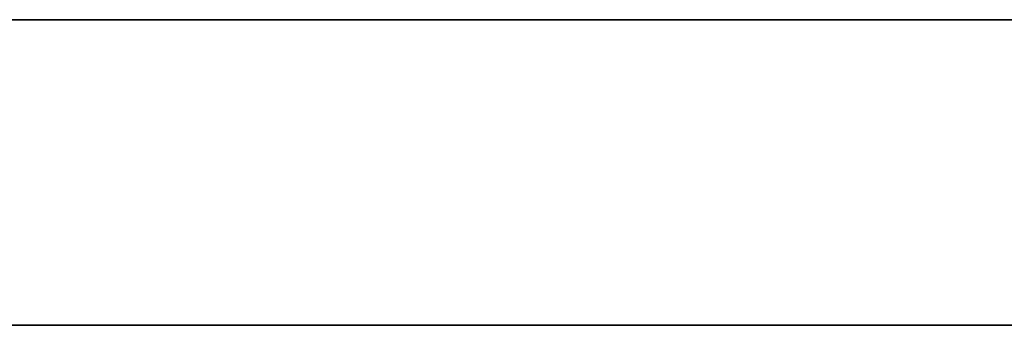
# Model space of a CAD drawing. Header units: millimetres. Extents: x -1100 to 1100, y -7 to 710.
# Tile 358 of 507: x 315.34 to 329.83, y 705.5 to 710. Entities that reach past the tile are written whole.
import ezdxf

# ---------------------------------------------------------------- set-up
doc = ezdxf.new("R2010")
doc.units = ezdxf.units.MM
doc.header["$MEASUREMENT"] = 0
doc.layers.add('IGES LEVEL 15', color=7, linetype='Continuous')

msp = doc.modelspace()

# ---------------------------------------------------------------- linework, layer by layer
at = {"layer": 'IGES LEVEL 15'}
for points in [[(-1100, 710, 0), (-1100, 710, 1200), (1100, 710, 1200), (1100, 710, 0)], [(1100, 710, 0), (1100, 710, -1200), (-1100, 710, -1200), (-1100, 710, 0)]]:
    msp.add_rational_spline(points, [1, 0.333333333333, 0.333333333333, 1], degree=3, dxfattribs=at)
at = {"layer": 'IGES LEVEL 15', "color": 253}
for points in [[(-1100, 710, 0), (-1100, 710, 1200), (1100, 710, 1200), (1100, 710, 0)], [(1100, 710, 0), (1100, 710, -1200), (-1100, 710, -1200), (-1100, 710, 0)], [(-1100, 710, 0), (-1100, 710, 1200), (1100, 710, 1200), (1100, 710, 0)], [(1100, 710, 0), (1100, 710, -1200), (-1100, 710, -1200), (-1100, 710, 0)], [(-1100, 705.5, 0), (-1100, 705.5, 1200), (1100, 705.5, 1200), (1100, 705.5, 0)], [(1100, 705.5, 0), (1100, 705.5, -1200), (-1100, 705.5, -1200), (-1100, 705.5, 0)]]:
    msp.add_rational_spline(points, [1, 0.333333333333, 0.333333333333, 1], degree=3, dxfattribs=at)
msp.add_open_spline([(-1100, 710, 0), (0, 710, 0), (1100, 710, 0)], degree=2, dxfattribs=at)

doc.saveas('drawing.dxf')
